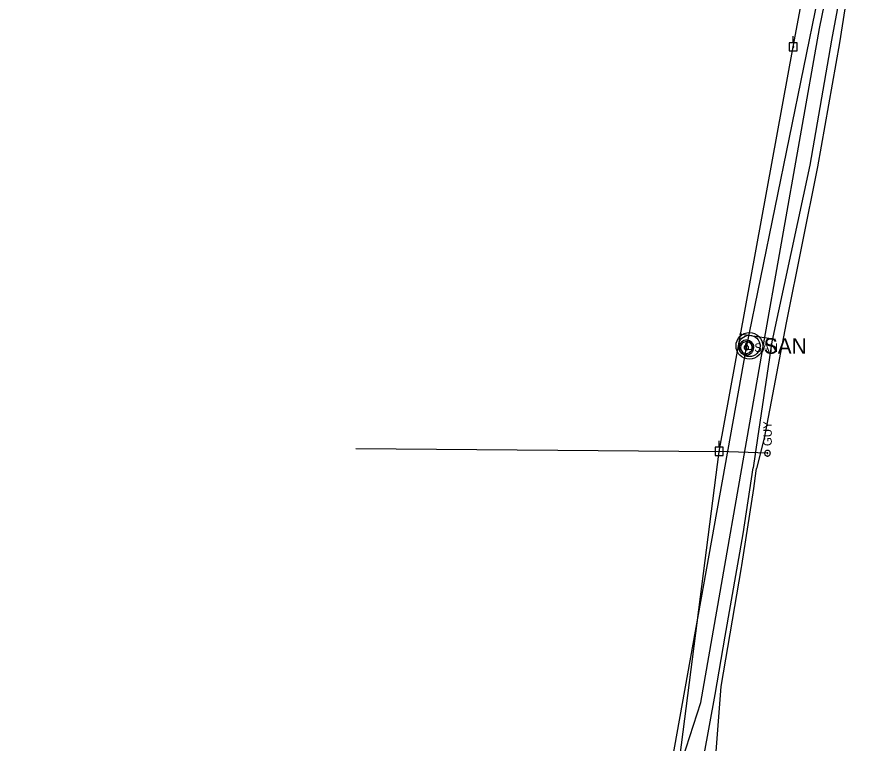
# Model space of a CAD drawing. Extents: x 600849 to 606371, y 330010 to 403088.
# Drawn here: x 601497.9 to 601878.2, y 355643.5 to 355969.5 of the extents above; entities that cross this region are included whole.
import ezdxf

# ---------------------------------------------------------------- set-up
doc = ezdxf.new("R2010")
doc.units = 0
for name, color, linetype in [('E_UTL_EGuyWire', 7, 'Continuous'), ('E_UTL_EPowerPole', 7, 'Continuous'), ('E_UTL_G_UG', 7, 'Continuous'), ('E_UTL_Overhead', 7, 'Continuous'), ('E_UTL_SAN', 7, 'Continuous'), ('E_UTL_SAN_UG', 7, 'Continuous'), ('E_UTL_T_UG', 7, 'Continuous')]:
    doc.layers.add(name, color=color, linetype=linetype)

msp = doc.modelspace()

# ---------------------------------------------------------------- linework, layer by layer
at = {"layer": 'E_UTL_EGuyWire'}
msp.add_line((601834.84, 355773.58), (601813.19, 355774.43), dxfattribs=at)
for points in [[(601834.84, 355774.86), (601834.59, 355774.84), (601834.36, 355774.77), (601834.14, 355774.66), (601833.95, 355774.51), (601833.79, 355774.32), (601833.67, 355774.11), (601833.59, 355773.88), (601833.55, 355773.64), (601833.57, 355773.4), (601833.62, 355773.16), (601833.72, 355772.94), (601833.87, 355772.74), (601834.04, 355772.57), (601834.25, 355772.44), (601834.47, 355772.35), (601834.71, 355772.3), (601834.96, 355772.3), (601835.2, 355772.35), (601835.42, 355772.44), (601835.63, 355772.57), (601835.81, 355772.74), (601835.95, 355772.94), (601836.05, 355773.16), (601836.11, 355773.4), (601836.12, 355773.64), (601836.08, 355773.88), (601836, 355774.11), (601835.88, 355774.32), (601835.72, 355774.51), (601835.53, 355774.66), (601835.31, 355774.77), (601835.08, 355774.84), (601834.84, 355774.86)], [(601834.84, 355773.74), (601834.81, 355773.74), (601834.78, 355773.73), (601834.75, 355773.71), (601834.73, 355773.69), (601834.71, 355773.67), (601834.69, 355773.65), (601834.68, 355773.62), (601834.68, 355773.59), (601834.68, 355773.56), (601834.68, 355773.53), (601834.7, 355773.5), (601834.72, 355773.47), (601834.74, 355773.45), (601834.76, 355773.44), (601834.79, 355773.42), (601834.82, 355773.42), (601834.85, 355773.42), (601834.88, 355773.42), (601834.91, 355773.44), (601834.94, 355773.45), (601834.96, 355773.47), (601834.98, 355773.5), (601834.99, 355773.53), (601835, 355773.56), (601835, 355773.59), (601834.99, 355773.62), (601834.98, 355773.65), (601834.97, 355773.67), (601834.95, 355773.69), (601834.92, 355773.71), (601834.9, 355773.73), (601834.87, 355773.74), (601834.84, 355773.74)]]:
    msp.add_lwpolyline(points, dxfattribs=at)
at = {"layer": 'E_UTL_EPowerPole'}
for points in [[(601846.37, 355957.87), (601846.37, 355960.78)], [(601848.22, 355957.87), (601844.53, 355957.87)], [(601844.53, 355957.87), (601844.53, 355954.18)], [(601848.22, 355954.18), (601848.22, 355957.87)], [(601844.53, 355954.18), (601848.22, 355954.18)], [(601846.64, 355956.03), (601846.64, 355956.07), (601846.63, 355956.12), (601846.61, 355956.16), (601846.58, 355956.19), (601846.54, 355956.22), (601846.51, 355956.24), (601846.46, 355956.26), (601846.42, 355956.27), (601846.37, 355956.26), (601846.33, 355956.25), (601846.29, 355956.23), (601846.25, 355956.21), (601846.22, 355956.18), (601846.19, 355956.14), (601846.18, 355956.1), (601846.17, 355956.05), (601846.17, 355956.01), (601846.18, 355955.96), (601846.19, 355955.92), (601846.22, 355955.88), (601846.25, 355955.85), (601846.29, 355955.82), (601846.33, 355955.8), (601846.37, 355955.79), (601846.42, 355955.79), (601846.46, 355955.8), (601846.51, 355955.81), (601846.54, 355955.83), (601846.58, 355955.86), (601846.61, 355955.9), (601846.63, 355955.94), (601846.64, 355955.98), (601846.64, 355956.03)], [(601813.15, 355776.27), (601813.15, 355779.18)], [(601815, 355776.27), (601811.31, 355776.27)], [(601811.31, 355776.27), (601811.31, 355772.58)], [(601813.42, 355774.43), (601813.42, 355774.47), (601813.41, 355774.52), (601813.39, 355774.56), (601813.36, 355774.59), (601813.32, 355774.62), (601813.29, 355774.65), (601813.24, 355774.66), (601813.2, 355774.67), (601813.15, 355774.66), (601813.11, 355774.65), (601813.07, 355774.63), (601813.03, 355774.61), (601813, 355774.58), (601812.97, 355774.54), (601812.96, 355774.5), (601812.95, 355774.45), (601812.95, 355774.41), (601812.96, 355774.36), (601812.97, 355774.32), (601813, 355774.28), (601813.03, 355774.25), (601813.07, 355774.22), (601813.11, 355774.2), (601813.15, 355774.19), (601813.2, 355774.19), (601813.24, 355774.2), (601813.29, 355774.21), (601813.32, 355774.23), (601813.36, 355774.26), (601813.39, 355774.3), (601813.41, 355774.34), (601813.42, 355774.38), (601813.42, 355774.43)], [(601815, 355772.58), (601815, 355776.27)], [(601811.31, 355772.58), (601815, 355772.58)]]:
    msp.add_lwpolyline(points, dxfattribs=at)
at = {"layer": 'E_UTL_G_UG'}
for points in [[(601872.98, 356009.68), (601863.58, 355958.96), (601853.83, 355902.97), (601836.75, 355823.58), (601830.42, 355780.41)], [(601875.05, 356008.59), (601867.23, 355957.76), (601857.32, 355902.22), (601843.21, 355832.17), (601833.35, 355780.42), (601829.89, 355766.73)], [(601838.36, 355824.6), (601822.22, 355827.03)], [(601830.42, 355780.41), (601828.35, 355766.99)], [(601497.89, 355586.04), (601557.2, 355585.04), (601608.23, 355585.72), (601666.55, 355585.63), (601741.3, 355584.2), (601771.33, 355584.5), (601794.45, 355589.66), (601806.2, 355637.49), (601811.35, 355665.27), (601815.89, 355691.42), (601823.98, 355737.46), (601828.35, 355766.99)], [(601829.7, 355765.72), (601829.89, 355766.73)], [(601849.27, 355302.12), (601850.99, 355344.89), (601850.21, 355393.81), (601851.15, 355473.2), (601850.21, 355490.44), (601851.95, 355547.88), (601852.67, 355583.73), (601852.25, 355585.99), (601852.56, 355586.58), (601852.19, 355591.55), (601851.91, 355592.32), (601849.25, 355596.66), (601835.45, 355610.23), (601821.29, 355626.35), (601811.64, 355637.69), (601814.09, 355668.92), (601823.14, 355722.3), (601823.37, 355723.2), (601828.74, 355757.82), (601829.7, 355765.72)]]:
    msp.add_lwpolyline(points, dxfattribs=at)
at = {"layer": 'E_UTL_Overhead'}
msp.add_line((601649.96, 355775.75), (601813.19, 355774.43), dxfattribs=at)
msp.add_lwpolyline([(601775.11, 355493.17), (601794.88, 355632.14), (601813.19, 355774.43), (601846.41, 355956.03), (601876.1, 356114.7), (601902.03, 356254.58), (601928.02, 356393.42), (601947.92, 356557.45), (601949.4, 356721.2), (601951.31, 356874.93), (601952.99, 357026.21), (601955.32, 357157.12), (601956.05, 357297.31), (601956.02, 357419.23)], dxfattribs=at)
at = {"layer": 'E_UTL_SAN'}
for points in [[(601828.67, 355821.01), (601828.61, 355821.63), (601828.43, 355822.24), (601828.14, 355822.79), (601827.76, 355823.29), (601827.28, 355823.7), (601826.74, 355824.01), (601826.15, 355824.22), (601825.53, 355824.31), (601824.9, 355824.28), (601824.29, 355824.13), (601823.72, 355823.87), (601823.21, 355823.5), (601822.77, 355823.05), (601822.43, 355822.52), (601822.2, 355821.94), (601822.08, 355821.32), (601822.08, 355820.7), (601822.2, 355820.08), (601822.43, 355819.5), (601822.77, 355818.97), (601823.21, 355818.52), (601823.72, 355818.15), (601824.29, 355817.89), (601824.9, 355817.74), (601825.53, 355817.71), (601826.15, 355817.8), (601826.74, 355818.01), (601827.28, 355818.32), (601827.76, 355818.73), (601828.14, 355819.23), (601828.43, 355819.78), (601828.61, 355820.38), (601828.67, 355821.01)], [(601828.01, 355821.01), (601827.96, 355821.51), (601827.82, 355821.99), (601827.59, 355822.44), (601827.28, 355822.83), (601826.9, 355823.16), (601826.46, 355823.41), (601825.99, 355823.58), (601825.49, 355823.65), (601824.99, 355823.62), (601824.5, 355823.5), (601824.05, 355823.3), (601823.64, 355823), (601823.29, 355822.64), (601823.02, 355822.22), (601822.83, 355821.75), (601822.74, 355821.26), (601822.74, 355820.76), (601822.83, 355820.27), (601823.02, 355819.8), (601823.29, 355819.38), (601823.64, 355819.01), (601824.05, 355818.72), (601824.5, 355818.51), (601824.99, 355818.4), (601825.49, 355818.37), (601825.99, 355818.44), (601826.46, 355818.61), (601826.9, 355818.86), (601827.28, 355819.19), (601827.59, 355819.58), (601827.82, 355820.03), (601827.96, 355820.51), (601828.01, 355821.01)], [(601826.36, 355821.01), (601826.34, 355821.2), (601826.29, 355821.38), (601826.2, 355821.54), (601826.08, 355821.69), (601825.94, 355821.82), (601825.78, 355821.91), (601825.6, 355821.97), (601825.42, 355822), (601825.23, 355821.99), (601825.04, 355821.95), (601824.87, 355821.87), (601824.72, 355821.76), (601824.59, 355821.62), (601824.49, 355821.46), (601824.42, 355821.29), (601824.38, 355821.1), (601824.38, 355820.92), (601824.42, 355820.73), (601824.49, 355820.56), (601824.59, 355820.4), (601824.72, 355820.26), (601824.87, 355820.15), (601825.04, 355820.07), (601825.23, 355820.03), (601825.42, 355820.02), (601825.6, 355820.05), (601825.78, 355820.11), (601825.94, 355820.2), (601826.08, 355820.33), (601826.2, 355820.47), (601826.29, 355820.64), (601826.34, 355820.82), (601826.36, 355821.01)]]:
    msp.add_lwpolyline(points, dxfattribs=at)
for radius in [6, 4.8, 1.8]:
    msp.add_circle((601826.71, 355821.79), radius, dxfattribs=at)
at = {"layer": 'E_UTL_SAN_UG'}
for p, q in [((601825.37, 355821.01), (601879.32, 356084.39)), ((601777.6, 355555.11), (601825.37, 355821.01))]:
    msp.add_line(p, q, dxfattribs=at)
at = {"layer": 'E_UTL_T_UG'}
msp.add_lwpolyline([(601555.15, 355293.25), (601546.07, 355328.55), (601537.79, 355381.85), (601535.72, 355429.97), (601535.59, 355468.25), (601535.1, 355479.19), (601535.6, 355482.46), (601543.19, 355485.84), (601553.05, 355488.3), (601593.31, 355492.85), (601624.11, 355494.98), (601694.31, 355491.72), (601734.08, 355499.88), (601743.92, 355509.01), (601770.57, 355533.15), (601786.55, 355562.19), (601794.99, 355631.11), (601804.92, 355661.67), (601832.53, 355819.68), (601858.24, 355964.25), (601877.3, 356057.56)], dxfattribs=at)

# ---------------------------------------------------------------- texts
at = {"layer": 'E_UTL_EGuyWire'}
msp.add_text('GUY', height=3.85, rotation=90, dxfattribs=at).set_placement((601836.76, 355776.79))
at = {"layer": 'E_UTL_SAN'}
for height, p in [(6.998, (601833.19, 355818.25)), (3.849, (601828.93, 355819.06))]:
    msp.add_text('SAN', height=height, dxfattribs=at).set_placement(p)

doc.saveas('drawing.dxf')
